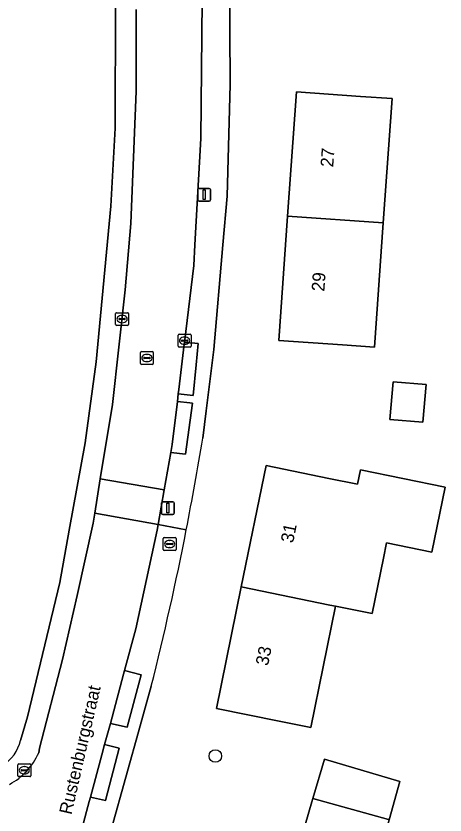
# Model space of a CAD drawing. Extents: x 163008 to 163854, y 382777 to 383982.
# Drawn here: x 163759.2 to 163792.7, y 383630.1 to 383692.5 of the extents above; entities that cross this region are included whole.
import ezdxf

# ---------------------------------------------------------------- set-up
doc = ezdxf.new("R2010")
doc.units = 0
for name, color, linetype in [('IMGEO_Boom', 7, 'Continuous'), ('IMGEO_Brandkraan', 7, 'Continuous'), ('IMGEO_Erf', 7, 'Continuous'), ('IMGEO_Groenvoorziening', 7, 'Continuous'), ('IMGEO_Kolk', 7, 'Continuous'), ('IMGEO_Lichtmast', 7, 'Continuous'), ('IMGEO_Openbare_ruimte_label', 7, 'Continuous'), ('IMGEO_Pand', 7, 'Continuous'), ('IMGEO_Pand_nummerreeks', 7, 'Continuous'), ('IMGEO_Rijbaan_lokaal_gesloten', 7, 'Continuous'), ('IMGEO_Rijbaan_lokaal_open', 7, 'Continuous'), ('IMGEO_Rioolput', 7, 'Continuous'), ('IMGEO_Voetpad_open', 7, 'Continuous')]:
    doc.layers.add(name, color=color, linetype=linetype)

msp = doc.modelspace()

# ---------------------------------------------------------------- linework, layer by layer
at = {"layer": 'IMGEO_Boom'}
msp.add_circle((163774.769, 383634.695), 0.489, dxfattribs=at)
at = {"layer": 'IMGEO_Brandkraan'}
for p, q in [((163770.708, 383650.816), (163770.708, 383651.668)), ((163770.783, 383651.742), (163771.635, 383651.742)), ((163771.709, 383651.668), (163771.709, 383650.816)), ((163770.967, 383651.236), (163770.967, 383651.248)), ((163771.405, 383651.199), (163771.007, 383651.199)), ((163771.01, 383651.285), (163771.408, 383651.285)), ((163771.219, 383650.962), (163771.194, 383650.962)), ((163771.196, 383651.522), (163771.221, 383651.522)), ((163771.451, 383651.248), (163771.451, 383651.236)), ((163771.635, 383650.742), (163770.783, 383650.742))]:
    msp.add_line(p, q, dxfattribs=at)
for points in [[(163770.708, 383650.816), (163770.708, 383651.668)], [(163770.783, 383651.742), (163771.635, 383651.742)], [(163771.709, 383651.668), (163771.709, 383650.816)], [(163771.635, 383650.742), (163770.783, 383650.742)]]:
    msp.add_lwpolyline(points, dxfattribs=at)
for centre, radius, start, end in [((163770.785, 383651.666), 0.0765, 91.55205, 178.44795), ((163770.785, 383651.666), 0.0765, 91.55205, 178.44795), ((163771.633, 383651.666), 0.0765, 1.55205, 88.44795), ((163771.633, 383651.666), 0.0765, 1.55205, 88.44795), ((163771.007, 383651.245), 0.0403, 85.87752, 175.75265), ((163771.004, 383651.235), 0.0366, 178.93798, 274.71019), ((163771.408, 383651.242), 0.043, 264.86636, 352.45326), ((163771.412, 383651.247), 0.0386, 1.73085, 96.63898), ((163770.785, 383650.818), 0.0765, 181.55205, 268.44795), ((163770.785, 383650.818), 0.0765, 181.55205, 268.44795), ((163771.633, 383650.818), 0.0765, 271.55205, 358.44795), ((163771.633, 383650.818), 0.0765, 271.55205, 358.44795)]:
    msp.add_arc(centre, radius, start, end, dxfattribs=at)
for centre, major_axis, ratio, start_param, end_param in [((163771.195, 383651.242), (-0.387, 0.002), 0.722429, 4.712389, 7.853982), ((163771.22, 383651.242), (-0.39, 0.002), 0.717154, 1.570796, 4.712389)]:
    msp.add_ellipse(centre, major_axis=major_axis, ratio=ratio, start_param=start_param, end_param=end_param, dxfattribs=at)
at = {"layer": 'IMGEO_Erf'}
for points in [[(163769.454, 383754.174), (163771.001, 383744.616), (163772.493, 383733.565), (163774.422, 383716.781), (163774.665, 383714.661), (163775.075, 383711.094), (163775.851, 383699.812), (163775.935, 383687.118), (163775.695, 383678.392), (163775.366, 383674.608), (163774.656, 383666.431), (163774.239, 383663.11), (163774.056, 383661.653), (163773.785, 383659.497)], [(163769.777, 383640.149), (163768.911, 383637.052), (163764.434, 383621.031), (163764.431, 383621.02), (163760.387, 383607.835), (163759.208, 383604.211), (163752.185, 383582.627), (163751.902, 383581.758), (163751.142, 383579.623), (163750.539, 383577.926), (163749.483, 383574.959), (163743.975, 383559.476), (163742.375, 383554.627), (163741.047, 383549.728), (163740.273, 383546.87), (163739.637, 383544.512)]]:
    msp.add_lwpolyline(points, dxfattribs=at)
for points in [[(163779.715, 383667.142), (163780.408, 383676.842), (163781.101, 383686.545), (163786.089, 383686.189), (163788.568, 383686.012), (163787.875, 383676.309), (163787.183, 383666.609), (163784.703, 383666.786)], [(163788.634, 383663.914), (163791.224, 383663.685), (163790.964, 383660.746), (163788.374, 383660.975)], [(163774.864, 383638.417), (163776.798, 383647.892), (163778.732, 383657.368), (163783.631, 383656.368), (163785.856, 383655.914), (163786.084, 383657.032), (163792.688, 383655.685), (163791.653, 383650.61), (163788.136, 383651.328), (163787.897, 383650.153), (163787.014, 383645.809), (163784.146, 383646.394), (163782.212, 383636.917), (163779.763, 383637.417)], [(163781.494, 383628.346), (163782.306, 383631.116), (163782.384, 383631.378), (163783.295, 383634.444), (163789.155, 383632.713), (163788.319, 383629.728), (163787.441, 383626.59), (163781.968, 383628.206)]]:
    msp.add_lwpolyline(points, close=True, dxfattribs=at)
for centre, radius, start, end in [((163549.298, 383696.013), 227.437, 348.93306, 350.76096), ((163545.186, 383696.771), 231.619, 345.84999, 348.94433)]:
    msp.add_arc(centre, radius, start, end, dxfattribs=at)
at = {"layer": 'IMGEO_Groenvoorziening'}
for points in [[(163766.624, 383677.626), (163766.945, 383683.716), (163766.99, 383693.377)], [(163759.584, 383635.907), (163760.113, 383637.746), (163762.652, 383648.252), (163763.366, 383652.33), (163764.616, 383659.132), (163765.474, 383665.468), (163766.624, 383677.626)]]:
    msp.add_lwpolyline(points, dxfattribs=at)
msp.add_arc((163756.403, 383636.717), 3.283, 302.73494, 345.70779, dxfattribs=at)
at = {"layer": 'IMGEO_Kolk'}
for p, q in [((163766.996, 383668.377), (163766.996, 383669.229)), ((163767.071, 383669.303), (163767.923, 383669.303)), ((163767.484, 383669.083), (163767.509, 383669.083)), ((163767.997, 383669.229), (163767.997, 383668.377)), ((163767.255, 383668.797), (163767.255, 383668.809)), ((163767.693, 383668.76), (163767.295, 383668.76)), ((163767.298, 383668.846), (163767.696, 383668.846)), ((163767.507, 383668.523), (163767.482, 383668.523)), ((163767.739, 383668.809), (163767.739, 383668.797)), ((163767.923, 383668.303), (163767.071, 383668.303)), ((163771.873, 383666.696), (163771.873, 383667.548)), ((163771.948, 383667.622), (163772.8, 383667.622)), ((163772.132, 383667.116), (163772.132, 383667.128)), ((163772.175, 383667.165), (163772.573, 383667.165)), ((163772.361, 383667.402), (163772.386, 383667.402)), ((163772.616, 383667.128), (163772.616, 383667.116)), ((163772.874, 383667.548), (163772.874, 383666.696)), ((163772.8, 383666.622), (163771.948, 383666.622)), ((163772.57, 383667.079), (163772.172, 383667.079)), ((163772.384, 383666.842), (163772.359, 383666.842)), ((163759.444, 383634.087), (163760.296, 383634.087)), ((163759.369, 383633.161), (163759.369, 383634.013)), ((163759.628, 383633.581), (163759.628, 383633.593)), ((163760.066, 383633.544), (163759.668, 383633.544)), ((163759.671, 383633.63), (163760.069, 383633.63)), ((163759.857, 383633.867), (163759.882, 383633.867)), ((163760.112, 383633.593), (163760.112, 383633.581)), ((163760.37, 383634.013), (163760.37, 383633.161)), ((163760.296, 383633.087), (163759.444, 383633.087)), ((163759.88, 383633.307), (163759.855, 383633.307))]:
    msp.add_line(p, q, dxfattribs=at)
for points in [[(163766.996, 383668.377), (163766.996, 383669.229)], [(163767.071, 383669.303), (163767.923, 383669.303)], [(163767.997, 383669.229), (163767.997, 383668.377)], [(163767.923, 383668.303), (163767.071, 383668.303)], [(163771.873, 383666.696), (163771.873, 383667.548)], [(163771.948, 383667.622), (163772.8, 383667.622)], [(163772.874, 383667.548), (163772.874, 383666.696)], [(163772.8, 383666.622), (163771.948, 383666.622)], [(163759.444, 383634.087), (163760.296, 383634.087)], [(163759.369, 383633.161), (163759.369, 383634.013)], [(163760.37, 383634.013), (163760.37, 383633.161)], [(163760.296, 383633.087), (163759.444, 383633.087)]]:
    msp.add_lwpolyline(points, dxfattribs=at)
for centre, radius, start, end in [((163767.073, 383669.227), 0.0765, 91.55205, 178.44795), ((163767.073, 383669.227), 0.0765, 91.55205, 178.44795), ((163767.921, 383669.227), 0.0765, 1.55205, 88.44795), ((163767.921, 383669.227), 0.0765, 1.55205, 88.44795), ((163767.073, 383668.379), 0.0765, 181.55205, 268.44795), ((163767.073, 383668.379), 0.0765, 181.55205, 268.44795), ((163767.295, 383668.806), 0.0403, 85.87752, 175.75265), ((163767.292, 383668.796), 0.0366, 178.93798, 274.71019), ((163767.696, 383668.803), 0.043, 264.86636, 352.45326), ((163767.7, 383668.808), 0.0386, 1.73085, 96.63898), ((163767.921, 383668.379), 0.0765, 271.55205, 358.44795), ((163767.921, 383668.379), 0.0765, 271.55205, 358.44795), ((163771.95, 383667.546), 0.0765, 91.55205, 178.44795), ((163771.95, 383667.546), 0.0765, 91.55205, 178.44795), ((163772.172, 383667.125), 0.0403, 85.87752, 175.75265), ((163772.577, 383667.127), 0.0386, 1.73085, 96.63898), ((163772.798, 383667.546), 0.0765, 1.55205, 88.44795), ((163772.798, 383667.546), 0.0765, 1.55205, 88.44795), ((163771.95, 383666.698), 0.0765, 181.55205, 268.44795), ((163771.95, 383666.698), 0.0765, 181.55205, 268.44795), ((163772.169, 383667.115), 0.0366, 178.93798, 274.71019), ((163772.573, 383667.122), 0.043, 264.86636, 352.45326), ((163772.798, 383666.698), 0.0765, 271.55205, 358.44795), ((163772.798, 383666.698), 0.0765, 271.55205, 358.44795), ((163759.446, 383634.011), 0.0765, 91.55205, 178.44795), ((163759.446, 383634.011), 0.0765, 91.55205, 178.44795), ((163760.294, 383634.011), 0.0765, 1.55205, 88.44795), ((163760.294, 383634.011), 0.0765, 1.55205, 88.44795), ((163759.668, 383633.59), 0.0403, 85.87752, 175.75265), ((163759.665, 383633.58), 0.0366, 178.93798, 274.71019), ((163760.069, 383633.587), 0.043, 264.86636, 352.45326), ((163760.073, 383633.592), 0.0386, 1.73085, 96.63898), ((163759.446, 383633.163), 0.0765, 181.55205, 268.44795), ((163759.446, 383633.163), 0.0765, 181.55205, 268.44795), ((163760.294, 383633.163), 0.0765, 271.55205, 358.44795), ((163760.294, 383633.163), 0.0765, 271.55205, 358.44795)]:
    msp.add_arc(centre, radius, start, end, dxfattribs=at)
for centre, major_axis, ratio, start_param, end_param in [((163767.483, 383668.803), (-0.387, 0.002), 0.722429, 4.712389, 7.853982), ((163767.508, 383668.803), (-0.39, 0.002), 0.717154, 1.570796, 4.712389), ((163772.36, 383667.122), (-0.387, 0.002), 0.722429, 4.712389, 7.853982), ((163772.385, 383667.122), (-0.39, 0.002), 0.717154, 1.570796, 4.712389), ((163759.856, 383633.587), (-0.387, 0.002), 0.722429, 4.712389, 7.853982), ((163759.881, 383633.587), (-0.39, 0.002), 0.717154, 1.570796, 4.712389)]:
    msp.add_ellipse(centre, major_axis=major_axis, ratio=ratio, start_param=start_param, end_param=end_param, dxfattribs=at)
at = {"layer": 'IMGEO_Lichtmast'}
for p, q in [((163773.51, 383679.006), (163774.3, 383679.006)), ((163774.3, 383679.006), (163773.51, 383679.006)), ((163773.41, 383678.106), (163773.41, 383678.906)), ((163773.41, 383678.906), (163773.41, 383678.106)), ((163774.4, 383678.906), (163774.4, 383678.106)), ((163774.4, 383678.106), (163774.4, 383678.906)), ((163774.3, 383678.006), (163773.51, 383678.006)), ((163773.51, 383678.006), (163774.3, 383678.006)), ((163770.577, 383653.649), (163770.577, 383654.449)), ((163770.577, 383654.449), (163770.577, 383653.649)), ((163770.677, 383654.549), (163771.467, 383654.549)), ((163771.467, 383654.549), (163770.677, 383654.549)), ((163771.567, 383654.449), (163771.567, 383653.649)), ((163771.567, 383653.649), (163771.567, 383654.449)), ((163771.467, 383653.549), (163770.677, 383653.549)), ((163770.677, 383653.549), (163771.467, 383653.549))]:
    msp.add_line(p, q, dxfattribs=at)
for points in [[(163773.83, 383678.881), (163773.98, 383678.881), (163773.98, 383678.131), (163773.83, 383678.131), (163773.83, 383678.881)], [(163770.997, 383654.424), (163771.147, 383654.424), (163771.147, 383653.674), (163770.997, 383653.674), (163770.997, 383654.424)]]:
    msp.add_lwpolyline(points, dxfattribs=at)
for centre, start, end in [((163773.51, 383678.906), 90, 180), ((163773.51, 383678.906), 90, 180), ((163774.3, 383678.906), 0, 90), ((163774.3, 383678.906), 360, 90), ((163773.51, 383678.106), 180, 270), ((163773.51, 383678.106), 180, 270), ((163774.3, 383678.106), 270, 0), ((163774.3, 383678.106), 270, 0), ((163770.677, 383654.449), 90, 180), ((163770.677, 383654.449), 90, 180), ((163771.467, 383654.449), 0, 90), ((163771.467, 383654.449), 360, 90), ((163770.677, 383653.649), 180, 270), ((163770.677, 383653.649), 180, 270), ((163771.467, 383653.649), 270, 0), ((163771.467, 383653.649), 270, 0)]:
    msp.add_arc(centre, 0.1, start, end, dxfattribs=at)
at = {"layer": 'IMGEO_Pand'}
for points in [[(163780.408, 383676.842), (163787.875, 383676.309), (163788.568, 383686.012), (163786.089, 383686.189), (163781.101, 383686.545)], [(163780.408, 383676.842), (163779.715, 383667.142), (163784.703, 383666.786), (163787.183, 383666.609), (163787.875, 383676.309)], [(163790.964, 383660.746), (163791.224, 383663.685), (163788.634, 383663.914), (163788.374, 383660.975)], [(163792.688, 383655.685), (163786.084, 383657.032), (163785.856, 383655.914), (163783.631, 383656.368), (163778.732, 383657.368), (163776.798, 383647.892), (163783.707, 383646.484), (163784.146, 383646.394), (163787.014, 383645.809), (163787.897, 383650.153), (163788.136, 383651.328), (163791.653, 383650.61)], [(163784.146, 383646.394), (163783.707, 383646.484), (163776.798, 383647.892), (163774.864, 383638.417), (163779.763, 383637.417), (163782.212, 383636.917)], [(163782.384, 383631.378), (163788.277, 383629.741), (163788.319, 383629.728), (163789.155, 383632.713), (163783.295, 383634.444)], [(163782.384, 383631.378), (163782.306, 383631.116), (163781.494, 383628.346), (163781.968, 383628.206), (163787.441, 383626.59), (163788.319, 383629.728), (163788.277, 383629.741)]]:
    msp.add_lwpolyline(points, close=True, dxfattribs=at)
at = {"layer": 'IMGEO_Rijbaan_lokaal_gesloten'}
for points in [[(163768.59, 383692.961), (163768.6, 383686.588), (163768.18, 383676.261), (163767.75, 383671.082), (163766.74, 383662.142), (163765.798, 383656.344), (163770.79, 383655.47), (163771.3, 383658.386), (163771.41, 383659.013), (163771.814, 383662.381), (163771.884, 383662.96), (163771.925, 383663.298), (163772.351, 383666.848), (163772.368, 383666.987), (163773.088, 383672.98), (163773.177, 383674.608), (163773.63, 383682.898), (163773.742, 383693.671), (163773.635, 383697.417), (163773.51, 383701.797), (163772.575, 383713.189)], [(163764.934, 383631.139), (163765.028, 383631.489), (163765.917, 383634.792), (163766.135, 383635.588), (163766.588, 383637.245), (163766.722, 383637.735), (163767.613, 383641.074), (163767.694, 383641.377), (163768.564, 383644.637), (163770.238, 383652.314), (163770.32, 383652.781), (163765.361, 383653.649), (163765.234, 383652.869), (163763.997, 383647.214), (163762.85, 383642.233), (163761.055, 383635.301), (163760.994, 383634.949)], [(163757.142, 383621.979), (163750.898, 383602.464), (163755.798, 383600.864), (163757.087, 383604.816), (163758.259, 383608.425), (163758.602, 383609.556), (163758.728, 383609.972), (163759.738, 383613.315), (163763.355, 383625.285), (163763.722, 383626.644), (163764.934, 383631.139)]]:
    msp.add_lwpolyline(points, dxfattribs=at)
msp.add_arc((163756.279, 383637.023), 5.151, 298.23642, 336.25601, dxfattribs=at)
at = {"layer": 'IMGEO_Rijbaan_lokaal_open'}
msp.add_lwpolyline([(163765.798, 383656.344), (163765.361, 383653.649), (163770.32, 383652.781), (163770.79, 383655.47)], close=True, dxfattribs=at)
at = {"layer": 'IMGEO_Rioolput'}
for p, q in [((163768.933, 383665.334), (163768.933, 383666.186)), ((163769.008, 383666.26), (163769.86, 383666.26)), ((163769.421, 383666.04), (163769.446, 383666.04)), ((163769.934, 383666.186), (163769.934, 383665.334)), ((163769.86, 383665.26), (163769.008, 383665.26)), ((163769.192, 383665.754), (163769.192, 383665.766)), ((163769.63, 383665.717), (163769.232, 383665.717)), ((163769.235, 383665.803), (163769.633, 383665.803)), ((163769.444, 383665.48), (163769.419, 383665.48)), ((163769.676, 383665.766), (163769.676, 383665.754))]:
    msp.add_line(p, q, dxfattribs=at)
for points in [[(163768.933, 383665.334), (163768.933, 383666.186)], [(163769.008, 383666.26), (163769.86, 383666.26)], [(163769.934, 383666.186), (163769.934, 383665.334)], [(163769.86, 383665.26), (163769.008, 383665.26)]]:
    msp.add_lwpolyline(points, dxfattribs=at)
for centre, radius, start, end in [((163769.01, 383666.184), 0.0765, 91.55205, 178.44795), ((163769.01, 383666.184), 0.0765, 91.55205, 178.44795), ((163769.858, 383666.184), 0.0765, 1.55205, 88.44795), ((163769.858, 383666.184), 0.0765, 1.55205, 88.44795), ((163769.01, 383665.336), 0.0765, 181.55205, 268.44795), ((163769.01, 383665.336), 0.0765, 181.55205, 268.44795), ((163769.232, 383665.763), 0.0403, 85.87752, 175.75265), ((163769.229, 383665.753), 0.0366, 178.93798, 274.71019), ((163769.633, 383665.76), 0.043, 264.86636, 352.45326), ((163769.637, 383665.765), 0.0386, 1.73085, 96.63898), ((163769.858, 383665.336), 0.0765, 271.55205, 358.44795), ((163769.858, 383665.336), 0.0765, 271.55205, 358.44795)]:
    msp.add_arc(centre, radius, start, end, dxfattribs=at)
for centre, major_axis, ratio, start_param, end_param in [((163769.42, 383665.76), (-0.387, 0.002), 0.722429, 4.712389, 7.853982), ((163769.445, 383665.76), (-0.39, 0.002), 0.717154, 1.570796, 4.712389)]:
    msp.add_ellipse(centre, major_axis=major_axis, ratio=ratio, start_param=start_param, end_param=end_param, dxfattribs=at)
at = {"layer": 'IMGEO_Voetpad_open'}
for points in [[(163773.785, 383659.497), (163774.056, 383661.653), (163774.239, 383663.11), (163774.656, 383666.431), (163775.366, 383674.608), (163775.695, 383678.392), (163775.935, 383687.118), (163775.851, 383699.812), (163775.075, 383711.094), (163774.665, 383714.661), (163774.422, 383716.781), (163772.493, 383733.565), (163771.001, 383744.616), (163769.454, 383754.174)], [(163766.99, 383693.377), (163766.945, 383683.716), (163766.624, 383677.626), (163765.474, 383665.468), (163764.616, 383659.132), (163763.366, 383652.33), (163762.652, 383648.252), (163760.113, 383637.746), (163759.584, 383635.907)], [(163773.742, 383693.671), (163773.63, 383682.898), (163773.177, 383674.608), (163773.088, 383672.98), (163772.368, 383666.987), (163773.179, 383666.912), (163773.445, 383666.888), (163773.285, 383665.241), (163773.052, 383662.846), (163771.884, 383662.96), (163771.814, 383662.381), (163772.793, 383662.272), (163772.997, 383662.249), (163772.447, 383658.252), (163771.3, 383658.386), (163770.79, 383655.47), (163770.32, 383652.781), (163772.506, 383652.355)], [(163767.75, 383671.082), (163768.18, 383676.261), (163768.6, 383686.588), (163768.59, 383692.961)], [(163760.994, 383634.949), (163761.055, 383635.301), (163762.85, 383642.233), (163763.997, 383647.214), (163765.234, 383652.869), (163765.361, 383653.649), (163765.798, 383656.344), (163766.74, 383662.142), (163767.75, 383671.082)], [(163772.506, 383652.355), (163770.32, 383652.781), (163770.238, 383652.314), (163768.564, 383644.637), (163767.694, 383641.377), (163768.976, 383641.04), (163767.904, 383636.961), (163766.588, 383637.245), (163766.135, 383635.588), (163767.281, 383635.313), (163766.208, 383631.234), (163765.028, 383631.489), (163764.934, 383631.139), (163763.722, 383626.644)], [(163739.637, 383544.512), (163740.273, 383546.87), (163741.047, 383549.728), (163742.375, 383554.627), (163743.975, 383559.476), (163749.483, 383574.959), (163750.539, 383577.926), (163751.142, 383579.623), (163751.902, 383581.758), (163752.185, 383582.627), (163759.208, 383604.211), (163760.387, 383607.835), (163764.431, 383621.02), (163764.434, 383621.031), (163768.911, 383637.052), (163769.777, 383640.149)]]:
    msp.add_lwpolyline(points, dxfattribs=at)
for points in [[(163772.368, 383666.987), (163772.351, 383666.848), (163771.925, 383663.298), (163771.884, 383662.96), (163773.052, 383662.846), (163773.285, 383665.241), (163773.445, 383666.888), (163773.179, 383666.912)], [(163771.814, 383662.381), (163771.41, 383659.013), (163771.3, 383658.386), (163772.447, 383658.252), (163772.997, 383662.249), (163772.793, 383662.272)], [(163766.588, 383637.245), (163767.904, 383636.961), (163768.976, 383641.04), (163767.694, 383641.377), (163767.613, 383641.074), (163766.722, 383637.735)], [(163766.135, 383635.588), (163765.917, 383634.792), (163765.028, 383631.489), (163766.208, 383631.234), (163767.281, 383635.313)]]:
    msp.add_lwpolyline(points, close=True, dxfattribs=at)
for centre, radius, start, end in [((163549.298, 383696.013), 227.437, 348.93306, 350.76096), ((163545.186, 383696.771), 231.619, 345.84999, 348.94433), ((163756.403, 383636.717), 3.283, 302.73494, 345.70779), ((163756.279, 383637.023), 5.151, 298.23642, 336.25601)]:
    msp.add_arc(centre, radius, start, end, dxfattribs=at)

# ---------------------------------------------------------------- texts
at = {"layer": 'IMGEO_Openbare_ruimte_label'}
msp.add_text('Rustenburgstraat', height=1, rotation=77.11702, dxfattribs=at).set_placement((163763.547, 383630.069))
at = {"layer": 'IMGEO_Pand_nummerreeks'}
for s, rotation, p in [('27', 85.91417, (163783.967, 383680.637)), ('29', 85.91417, (163783.274, 383670.935)), ('31', 78.46657, (163780.835, 383651.275)), ('33', 78.46657, (163778.878, 383641.689))]:
    msp.add_text(s, height=1, rotation=rotation, dxfattribs=at).set_placement(p)

doc.saveas('drawing.dxf')
